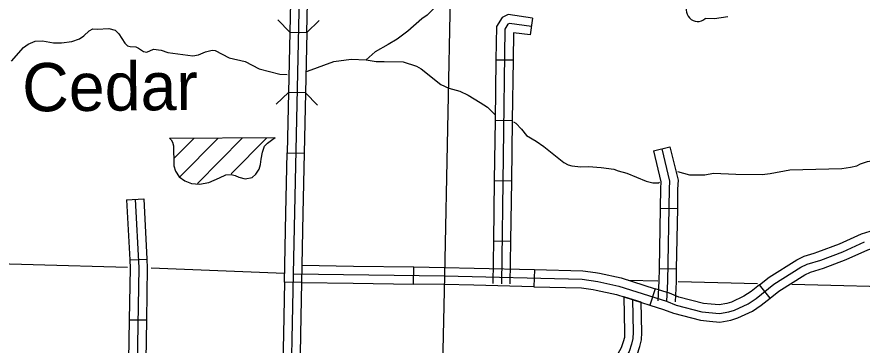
# Model space of a CAD drawing. Extents: x 1370567 to 1373900, y 377514 to 379648.
# Drawn here: x 1371737.8 to 1371949.2, y 378518.9 to 378600.9 of the extents above; entities that cross this region are included whole.
import ezdxf

# ---------------------------------------------------------------- set-up
doc = ezdxf.new("R2010")
doc.units = 0
doc.layers.add('Default', color=7, linetype='Continuous')

msp = doc.modelspace()

# ---------------------------------------------------------------- linework, layer by layer
at = {"layer": 'Default'}
for p, q in [((1371866.8, 378600.66), (1371866.22, 378596.42)), ((1371806.07, 378597.13), (1371810.35, 378597.04)), ((1371857.65, 378590.23), (1371861.93, 378590.17)), ((1371810.02, 378581.95), (1371805.74, 378582.05)), ((1371857.43, 378575.14), (1371861.72, 378575.08)), ((1371776.01, 378570.66), (1371802.41, 378570.75)), ((1371777.11, 378565.59), (1371782.07, 378570.58)), ((1371778.6, 378561), (1371788.09, 378570.56)), ((1371782.96, 378559.31), (1371794.2, 378570.63)), ((1371791.41, 378561.73), (1371800.21, 378570.6)), ((1371897.02, 378567.42), (1371901.18, 378568.44)), ((1371805.41, 378566.97), (1371809.69, 378566.87)), ((1371857.22, 378560.06), (1371861.51, 378560)), ((1371765.26, 378555.25), (1371769.54, 378555.47)), ((1371898.73, 378553.12), (1371903.02, 378553.05)), ((1371857.01, 378544.98), (1371861.29, 378544.91)), ((1371766.04, 378540.19), (1371770.32, 378540.41)), ((1371837.01, 378534.16), (1371837.08, 378538.45)), ((1371898.47, 378538.04), (1371902.75, 378537.96)), ((1371867.26, 378537.78), (1371867.16, 378533.5)), ((1371808.99, 378534.57), (1371804.71, 378534.63)), ((1371926.24, 378530.64), (1371923.57, 378533.98)), ((1371897.45, 378533), (1371896.15, 378528.92)), ((1371893.98, 378529.61), (1371889.67, 378530.98)), ((1371765.93, 378525.25), (1371770.21, 378525.18))]:
    msp.add_line(p, q, dxfattribs=at)
for points in [[(1371809.17, 378641.04), (1371806.89, 378536.74), (1371844.75, 378536.19), (1371879.23, 378535.34), (1371883.13, 378534.78), (1371888.39, 378533.63), (1371900.31, 378529.84), (1371902.72, 378528.88), (1371909.16, 378527.21), (1371913.6, 378526.8), (1371915.89, 378527.18), (1371917.34, 378527.67), (1371920.74, 378529.23), (1371922.74, 378530.58), (1371927.19, 378534.14), (1371933.9, 378538.34), (1371935.53, 378539.09), (1371938.88, 378540.16), (1371944.42, 378542.24), (1371949.88, 378544.72)], [(1371806.4, 378612.21), (1371806.07, 378597.13)], [(1371810.35, 378597.04), (1371810.68, 378612.12)], [(1371848.35, 378610.03), (1371847, 378607.49), (1371845.97, 378606.23), (1371843.95, 378604.79), (1371842.55, 378603.46), (1371840.47, 378601.33), (1371839.07, 378600.45), (1371835.61, 378597.34), (1371832.91, 378595.33), (1371830.67, 378594.04), (1371827.42, 378592.21), (1371825.14, 378590.17), (1371827.69, 378589.75), (1371829.66, 378589.76)], [(1371846.3, 378609.96), (1371844.75, 378536.19), (1371841.44, 378386.79)], [(1371866.8, 378600.66), (1371860.74, 378601.5), (1371859.17, 378600.82), (1371857.77, 378598.53), (1371857.65, 378590.23)], [(1371806.07, 378597.13), (1371803.11, 378600.23)], [(1371813.45, 378600), (1371810.35, 378597.04)], [(1371866.51, 378598.54), (1371861.04, 378599.29), (1371860.64, 378599.12), (1371859.9, 378597.91), (1371859, 378534.23)], [(1371915.68, 378600.92), (1371912.3, 378600.49), (1371909.99, 378600.5)], [(1371736.49, 378589.85), (1371739.46, 378593.32), (1371740.63, 378594.16), (1371742.4, 378594.88), (1371744.23, 378594.94), (1371746.98, 378594.49), (1371748.95, 378594.47), (1371751.58, 378594.77), (1371753.44, 378595.46), (1371754.56, 378596.21), (1371755.92, 378597.47), (1371756.78, 378597.96), (1371757.9, 378597.88), (1371760.79, 378598.03), (1371762.39, 378597.61), (1371763.34, 378596.67), (1371764.83, 378594.41), (1371765.47, 378593.73), (1371766.1, 378593.53), (1371767.58, 378593.42), (1371768.24, 378593.14), (1371769.45, 378592.26), (1371770.31, 378592.09), (1371771.99, 378592.87), (1371773.91, 378592.62), (1371775.57, 378592.05), (1371781.84, 378591.19), (1371783.27, 378591.48), (1371784.96, 378592.23), (1371786.62, 378592.6), (1371787.39, 378592.52), (1371790.89, 378590.7), (1371794.92, 378589.75), (1371798.42, 378587.96)], [(1371806.07, 378597.13), (1371805.74, 378582.05)], [(1371810.35, 378597.04), (1371810.02, 378581.95)], [(1371866.22, 378596.42), (1371862.03, 378596.99), (1371861.93, 378590.17)], [(1371810.22, 378587.29), (1371810.47, 378587.34), (1371817.1, 378589.8), (1371821.39, 378590.41), (1371825.14, 378590.17)], [(1371829.66, 378589.76), (1371834.47, 378589.69), (1371837.79, 378588.61), (1371838.91, 378587.99), (1371843.82, 378584.06), (1371845.85, 378583.15), (1371848.63, 378582.36), (1371850.73, 378581.4), (1371853.68, 378579.53)], [(1371857.65, 378590.23), (1371857.43, 378575.14)], [(1371861.93, 378590.17), (1371861.72, 378575.08)], [(1371798.42, 378587.96), (1371803.55, 378586.66), (1371805.44, 378586.55)], [(1371802.64, 378579.09), (1371805.74, 378582.05)], [(1371805.74, 378582.05), (1371805.41, 378566.97)], [(1371810.02, 378581.95), (1371809.69, 378566.87)], [(1371810.02, 378581.95), (1371812.99, 378578.86)], [(1371853.68, 378579.53), (1371855.54, 378578.36), (1371857.45, 378576.48)], [(1371857.43, 378575.14), (1371857.22, 378560.06)], [(1371861.72, 378575.08), (1371861.51, 378560)], [(1371862.06, 378574.69), (1371862.62, 378574.4), (1371864, 378572.89), (1371865.32, 378571.27), (1371867.67, 378569.9), (1371869.59, 378568.57), (1371874.61, 378564.58), (1371875.7, 378563.95), (1371876.62, 378563.7), (1371878.88, 378563.48), (1371880.83, 378563.57), (1371884, 378563.3), (1371887.12, 378562.85), (1371888.21, 378562.45), (1371890.36, 378561.89), (1371895.2, 378559.91), (1371896.89, 378559.45), (1371898.32, 378559.43), (1371898.56, 378559.6)], [(1371776.01, 378570.66), (1371776.39, 378570.24), (1371776.74, 378569.61), (1371776.98, 378568.67), (1371776.99, 378567.25), (1371777.03, 378565.39), (1371777.04, 378563.74), (1371777.52, 378562.36), (1371778.43, 378560.94), (1371779.85, 378559.92), (1371781.51, 378559.3), (1371783.52, 378559.11), (1371785.81, 378559.55), (1371788.45, 378560.74), (1371790.06, 378561.46), (1371791.44, 378561.58), (1371792.39, 378561.31), (1371793.34, 378560.84), (1371794.88, 378560.49), (1371796.65, 378560.81), (1371797.6, 378561.6), (1371798.38, 378562.91), (1371798.73, 378564.05), (1371798.92, 378565.39), (1371799.23, 378567.09), (1371799.78, 378568.63), (1371800.53, 378569.34), (1371801.47, 378570.09), (1371802.41, 378570.75)], [(1371899.1, 378567.93), (1371901.07, 378559.9), (1371900.96, 378557.95), (1371900.55, 378534.82), (1371900.31, 378529.84)], [(1371901.18, 378568.44), (1371903.23, 378560.1), (1371903.1, 378557.88), (1371903.02, 378553.05)], [(1371805.08, 378551.88), (1371805.41, 378566.97)], [(1371809.69, 378566.87), (1371809.36, 378551.79)], [(1371897.02, 378567.42), (1371898.91, 378559.7), (1371898.82, 378558.03), (1371898.73, 378553.12)], [(1371947.93, 378563.73), (1371948.87, 378564.24), (1371950.61, 378564.76), (1371952.53, 378565.09), (1371960.31, 378565.83)], [(1371903.07, 378562.27), (1371906.07, 378561.46), (1371909.88, 378561.45), (1371912.05, 378561.85), (1371917.69, 378561.62), (1371924.21, 378561.55), (1371926.27, 378561.82), (1371931.13, 378562.75), (1371944.21, 378563.08), (1371946.33, 378563.35), (1371947.93, 378563.73)], [(1371857.22, 378560.06), (1371857.01, 378544.98)], [(1371861.51, 378560), (1371861.29, 378544.91)], [(1371765.26, 378555.25), (1371766.04, 378540.19)], [(1371767.4, 378555.36), (1371768.28, 378538.21), (1371767.42, 378485.49)], [(1371769.54, 378555.47), (1371770.32, 378540.41)], [(1371898.73, 378553.12), (1371898.47, 378538.04)], [(1371903.02, 378553.05), (1371902.75, 378537.96)], [(1371804.71, 378534.63), (1371805.08, 378551.88)], [(1371809.36, 378551.79), (1371808.99, 378534.57)], [(1371937.21, 378541.88), (1371938.17, 378542.18), (1371943.6, 378544.22), (1371949.12, 378546.73), (1371951.28, 378547.38)], [(1371857.01, 378544.98), (1371856.85, 378534.26)], [(1371861.29, 378544.91), (1371861.14, 378534.2)], [(1371938.52, 378537.79), (1371939.58, 378538.13), (1371945.24, 378540.26), (1371950.64, 378542.71), (1371952.52, 378543.28)], [(1371766.04, 378540.19), (1371766.14, 378538.17), (1371765.93, 378525.25)], [(1371770.32, 378540.41), (1371770.43, 378538.24), (1371770.21, 378525.18)], [(1371923.57, 378533.98), (1371925.95, 378535.89), (1371932.88, 378540.23), (1371934.76, 378541.09), (1371937.21, 378541.88)], [(1371765.5, 378538.29), (1371718.18, 378539.66)], [(1371804.75, 378536.82), (1371771.4, 378538.09)], [(1371809.05, 378538.85), (1371821.99, 378538.67)], [(1371821.99, 378538.67), (1371837.08, 378538.45)], [(1371837.08, 378538.45), (1371844.79, 378538.33), (1371852.18, 378538.15)], [(1371852.18, 378538.15), (1371867.26, 378537.78)], [(1371898.47, 378538.04), (1371898.41, 378534.89), (1371898.17, 378529.94)], [(1371902.75, 378537.96), (1371902.69, 378534.75), (1371902.45, 378529.74)], [(1371806.89, 378536.74), (1371806.19, 378499.92), (1371806.03, 378499.26), (1371804.98, 378498.56), (1371794.22, 378494.88), (1371771.01, 378487.53), (1371767.42, 378485.49), (1371747.21, 378470.69), (1371744.63, 378469.72), (1371730.3, 378466.02)], [(1371867.26, 378537.78), (1371879.41, 378537.48), (1371882.56, 378537.03)], [(1371882.56, 378537.03), (1371883.51, 378536.89), (1371888.95, 378535.7), (1371897.45, 378533)], [(1371926.24, 378530.64), (1371928.44, 378532.39), (1371934.92, 378536.45), (1371936.31, 378537.09), (1371938.52, 378537.79)], [(1371804.71, 378534.63), (1371804.46, 378521.7)], [(1371808.99, 378534.57), (1371808.74, 378521.62)], [(1371808.99, 378534.57), (1371821.93, 378534.38)], [(1371821.93, 378534.38), (1371837.01, 378534.16)], [(1371852.07, 378533.87), (1371844.71, 378534.05), (1371837.01, 378534.16)], [(1371867.16, 378533.5), (1371852.07, 378533.87)], [(1371898.11, 378534.88), (1371890.72, 378535.06)], [(1371923.07, 378534.25), (1371903.2, 378534.75)], [(1371923.57, 378533.98), (1371921.47, 378532.31), (1371919.69, 378531.1), (1371916.55, 378529.67), (1371915.36, 378529.27), (1371913.52, 378528.96), (1371911.5, 378529.15)], [(1371996.56, 378532.41), (1371931.63, 378534.03)], [(1371867.16, 378533.5), (1371879.05, 378533.2), (1371881.96, 378532.79)], [(1371881.96, 378532.79), (1371882.74, 378532.67), (1371887.84, 378531.56), (1371896.15, 378528.92)], [(1371911.5, 378529.15), (1371909.53, 378529.33), (1371903.39, 378530.92), (1371901.03, 378531.86), (1371897.45, 378533)], [(1371891.83, 378530.29), (1371891.97, 378522.12), (1371891.89, 378520.53), (1371891.55, 378519.1), (1371890.97, 378517.34), (1371888.78, 378513.64), (1371879.3, 378497.11), (1371867.64, 378477.3), (1371864.35, 378471.17), (1371864.01, 378469.32), (1371863.84, 378465.88), (1371862.84, 378425.92), (1371862.67, 378423.83), (1371862.25, 378421.31), (1371861.33, 378416.52), (1371861.07, 378415.18), (1371860.91, 378414.09), (1371860.82, 378411.91), (1371860.07, 378388.4), (1371859.9, 378387.56), (1371859.56, 378386.55), (1371858.64, 378384.4)], [(1371889.67, 378530.98), (1371889.83, 378522.16), (1371889.76, 378520.83), (1371889.49, 378519.69), (1371889, 378518.23), (1371888.11, 378516.71)], [(1371891.8, 378514.53), (1371892.93, 378516.44), (1371893.62, 378518.52), (1371894.02, 378520.22), (1371894.12, 378522.09), (1371893.98, 378529.61)], [(1371911.1, 378524.88), (1371913.67, 378524.64), (1371916.41, 378525.09), (1371918.13, 378525.68), (1371921.8, 378527.35), (1371924.01, 378528.85), (1371926.24, 378530.64)], [(1371896.15, 378528.92), (1371899.59, 378527.82), (1371902.05, 378526.84), (1371908.79, 378525.1), (1371911.1, 378524.88)], [(1371765.93, 378525.25), (1371765.68, 378510.17)], [(1371770.21, 378525.18), (1371769.97, 378510.1)], [(1371804.46, 378521.7), (1371804.17, 378506.62)], [(1371808.74, 378521.62), (1371808.46, 378506.54)]]:
    msp.add_lwpolyline(points, dxfattribs=at)
msp.add_arc((1371908.11, 378602.65), 2.86, 48.3919, 311.2099, dxfattribs=at)

# ---------------------------------------------------------------- texts
msp.add_text('Cedar', height=12.069, rotation=0.5273, dxfattribs=at).set_placement((1371739.18, 378577.29))

doc.saveas('drawing.dxf')
